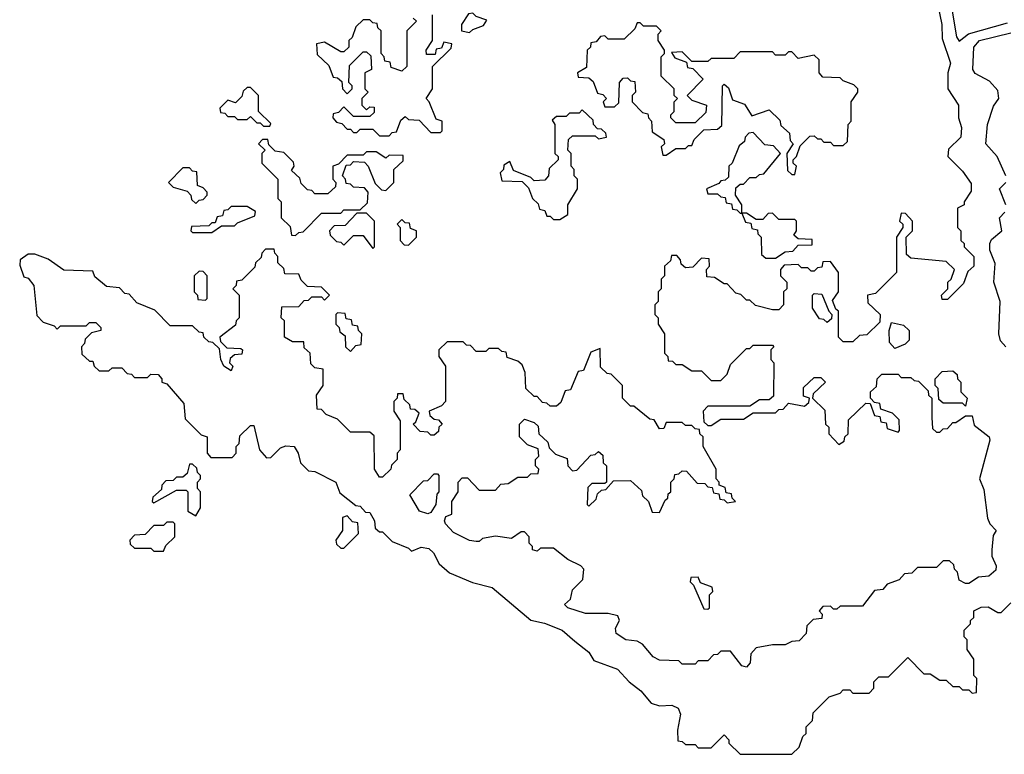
# Model space of a CAD drawing. Extents: x 2889633 to 3052318, y 540750 to 918690.
# Tile 313 of 656: x 2905638 to 2908695, y 777140 to 779420. Entities that reach past the tile are written whole.
import ezdxf

# ---------------------------------------------------------------- set-up
doc = ezdxf.new("R2010")
doc.units = 0

msp = doc.modelspace()

# ---------------------------------------------------------------- linework, layer by layer
at = {"layer": '0CON02XD'}
for points in [[(2908488.8, 779465), (2908501.2, 779405), (2908501.7, 779361.7), (2908527.5, 779285), (2908520, 779255), (2908520, 779205), (2908552.5, 779155), (2908552.5, 779115), (2908562.5, 779085), (2908560, 779055), (2908521.7, 779018.3), (2908520, 778995), (2908565, 778950), (2908591.7, 778911.7), (2908591.7, 778888.3), (2908570, 778855), (2908570, 778845), (2908550, 778835), (2908550, 778775), (2908560, 778765), (2908560, 778735), (2908570, 778725), (2908570, 778715), (2908600, 778685), (2908600, 778655), (2908581.7, 778638.3), (2908568.3, 778601.7), (2908518.3, 778551.7), (2908501.7, 778551.7), (2908500, 778565), (2908520, 778585), (2908520, 778605), (2908530, 778615), (2908540, 778645), (2908515, 778670), (2908405, 778680), (2908391.7, 778691.7), (2908390, 778745), (2908410, 778765), (2908410, 778795), (2908388.3, 778818.3), (2908375, 778820), (2908370, 778795), (2908380, 778785), (2908380, 778775), (2908360, 778745), (2908360, 778635), (2908295, 778570), (2908270, 778565), (2908271.7, 778541.7), (2908310, 778505), (2908308.3, 778481.7), (2908268.3, 778441.7), (2908245, 778440), (2908225, 778420), (2908195, 778420), (2908180, 778435), (2908180, 778515), (2908171.7, 778521.7), (2908161.7, 778548.3), (2908180, 778575), (2908180, 778635), (2908155, 778670), (2908131.7, 778668.3), (2908128.3, 778651.7), (2908115, 778650), (2908105, 778640), (2908095, 778640), (2908085, 778650), (2908065, 778650), (2908055, 778660), (2908011.7, 778658.3), (2908000, 778645), (2908000, 778625), (2908020, 778605), (2908020, 778585), (2908010, 778575), (2908010, 778535), (2907995, 778520), (2907975, 778520), (2907923, 778533), (2907905, 778550), (2907895, 778550), (2907877, 778567), (2907861.7, 778571.7), (2907835, 778600), (2907825, 778600), (2907795, 778620), (2907771.7, 778621.7), (2907770, 778645), (2907780, 778655), (2907778.3, 778678.3), (2907755, 778680), (2907728.3, 778651.7), (2907705, 778650), (2907691.7, 778661.7), (2907690, 778675), (2907678.3, 778688.3), (2907661.7, 778688.3), (2907658.3, 778671.7), (2907640, 778655), (2907640, 778625), (2907630, 778615), (2907630, 778585), (2907620, 778575), (2907620, 778545), (2907610, 778535), (2907610, 778505), (2907620, 778495), (2907620, 778475), (2907640, 778445), (2907640, 778385), (2907650, 778375), (2907651.7, 778361.7), (2907665, 778360), (2907675, 778350), (2907695, 778350), (2907725, 778330), (2907755, 778330), (2907785, 778300), (2907815, 778300), (2907835, 778320), (2907845, 778350), (2907895, 778400), (2907905, 778400), (2907915, 778410), (2907975, 778410), (2907980, 778405), (2907970, 778395), (2907970, 778365), (2907980, 778355), (2907978.3, 778251.7), (2907965, 778240), (2907935, 778240), (2907905, 778220), (2907775, 778220), (2907760, 778205), (2907761.7, 778171.7), (2907775, 778160), (2907785, 778160), (2907815, 778180), (2907885, 778180), (2907915, 778200), (2907985, 778200), (2907995, 778210), (2908008.3, 778211.7), (2908025, 778230), (2908075, 778220), (2908088.3, 778231.7), (2908090, 778245), (2908071.7, 778251.7), (2908071.7, 778278.3), (2908105, 778310), (2908125, 778310), (2908140, 778295), (2908101.7, 778258.3), (2908100, 778245), (2908138.3, 778208.3), (2908140, 778165), (2908150, 778155), (2908150, 778135), (2908181.7, 778101.7), (2908198.3, 778111.7), (2908200, 778125), (2908210, 778135), (2908211.7, 778178.3), (2908265, 778230), (2908278.3, 778228.3), (2908291.7, 778191.7), (2908308.3, 778188.3), (2908311.7, 778171.7), (2908328.3, 778168.3), (2908331.7, 778151.7), (2908365, 778140), (2908370, 778145), (2908368.3, 778178.3), (2908348.3, 778198.3), (2908311.7, 778211.7), (2908308.3, 778228.3), (2908291.7, 778231.7), (2908280, 778245), (2908280, 778265), (2908298.3, 778281.7), (2908300, 778305), (2908315, 778320), (2908365, 778320), (2908375, 778310), (2908405, 778310), (2908415, 778300), (2908428.3, 778298.3), (2908458.3, 778268.3), (2908460, 778255), (2908470, 778245), (2908470, 778185)], [(2906860, 779425), (2906870, 779415), (2906840, 779385), (2906840, 779275), (2906825, 779260), (2906791.7, 779271.7), (2906788.3, 779288.3), (2906771.7, 779291.7), (2906770, 779305), (2906760, 779315), (2906760, 779385), (2906750, 779395), (2906748.3, 779408.3), (2906735, 779410), (2906725, 779420), (2906705, 779420), (2906681.7, 779398.3), (2906670, 779365), (2906660, 779355), (2906660, 779335), (2906645, 779320), (2906635, 779320), (2906585, 779350), (2906560, 779345), (2906561.7, 779311.7), (2906598.3, 779278.3), (2906611.7, 779241.7), (2906625, 779240), (2906638.3, 779228.3), (2906640, 779205), (2906655, 779190), (2906670, 779205), (2906670, 779215), (2906660, 779225), (2906661.7, 779278.3), (2906705, 779320), (2906715, 779320), (2906728.3, 779308.3), (2906730, 779265), (2906710, 779255), (2906710, 779205), (2906720, 779195), (2906700, 779175), (2906700, 779155), (2906715, 779140), (2906725, 779150), (2906738.3, 779148.3), (2906738.3, 779131.7), (2906725, 779120), (2906675, 779120), (2906645, 779150), (2906628.3, 779131.7), (2906611.7, 779128.3), (2906610, 779115), (2906621.7, 779101.7), (2906638.3, 779098.3), (2906655, 779080), (2906665, 779080), (2906675, 779070), (2906685, 779070), (2906695, 779080), (2906735, 779080), (2906755, 779060), (2906785, 779060)], [(2906785, 779060), (2906795, 779070), (2906808.3, 779071.7), (2906821.7, 779108.3), (2906835, 779120), (2906845, 779110), (2906878.3, 779108.3), (2906915, 779070), (2906945, 779070), (2906950, 779075), (2906950, 779105), (2906931.7, 779111.7), (2906910, 779165), (2906900, 779175), (2906920, 779205), (2906920, 779275), (2906978.3, 779331.7), (2906980, 779345), (2906955, 779350), (2906948.3, 779331.7), (2906931.7, 779328.3), (2906928.3, 779311.7), (2906901.7, 779311.7), (2906900, 779325), (2906920, 779355), (2906920, 779435)], [(2907035, 779380), (2907045, 779390), (2907078.3, 779401.7), (2907088.3, 779418.3), (2907055, 779430), (2907045, 779440), (2907031.7, 779438.3), (2907010, 779405), (2907010, 779385), (2907035, 779380)], [(2908533.6, 779446.4), (2908547, 779367), (2908555, 779353.3)], [(2908045, 778940), (2908050, 778965), (2908040, 778975), (2908040, 778985), (2908050, 778995), (2908061.7, 779028.3), (2908091.7, 779058.3), (2908105, 779060), (2908115, 779050), (2908125, 779050), (2908135, 779040), (2908155, 779040), (2908165, 779030), (2908195, 779030), (2908208.3, 779041.7), (2908210, 779095), (2908220, 779105), (2908220, 779165), (2908240, 779195), (2908240, 779205), (2908228.3, 779218.3), (2908195, 779230), (2908185, 779240), (2908131.7, 779241.7), (2908120, 779255), (2908120, 779295), (2908105, 779310), (2908055, 779300), (2908035, 779320), (2908025, 779320), (2908015, 779310), (2907985, 779310), (2907975, 779320), (2907875, 779320), (2907855, 779300), (2907785, 779300), (2907775, 779290), (2907725, 779290), (2907695, 779320), (2907661.7, 779318.3), (2907671.7, 779301.7), (2907708.3, 779288.3), (2907711.7, 779271.7), (2907728.3, 779268.3), (2907760, 779235), (2907710, 779185), (2907725, 779170), (2907770, 779155), (2907768.3, 779131.7), (2907735, 779100), (2907675, 779100), (2907660, 779115), (2907660, 779125), (2907670, 779135), (2907670, 779165), (2907680, 779175), (2907670, 779185), (2907670, 779205), (2907630, 779245), (2907630, 779305), (2907640, 779315), (2907640, 779325), (2907620, 779355), (2907620, 779375), (2907630, 779385), (2907615, 779400), (2907575, 779400), (2907565, 779410), (2907555, 779410), (2907548.3, 779391.7), (2907515, 779360), (2907465, 779360), (2907455, 779370), (2907441.7, 779368.3), (2907428.3, 779351.7), (2907411.7, 779348.3), (2907410, 779335), (2907400, 779325), (2907398.3, 779271.7), (2907370, 779255), (2907371.7, 779241.7), (2907405, 779240), (2907418.3, 779228.3), (2907431.7, 779191.7), (2907448.3, 779188.3), (2907460, 779175), (2907450, 779165), (2907455, 779150), (2907485, 779150), (2907498.3, 779161.7), (2907500, 779225), (2907511.7, 779238.3), (2907525, 779240), (2907535, 779230), (2907548.3, 779228.3), (2907550, 779195), (2907540, 779185), (2907540, 779165), (2907571.7, 779131.7), (2907588.3, 779128.3), (2907590, 779115), (2907600, 779105), (2907601.7, 779071.7), (2907638.3, 779048.3), (2907640, 779035), (2907630, 779025), (2907635, 779000), (2907645, 779000), (2907675, 779020), (2907705, 779020), (2907715, 779030), (2907725, 779030), (2907731.7, 779048.3), (2907761.7, 779078.3), (2907805, 779080), (2907818.3, 779091.7), (2907820, 779215), (2907825, 779220), (2907838.3, 779208.3), (2907851.7, 779171.7), (2907888.3, 779158.3), (2907911.7, 779121.7), (2907965, 779140), (2907998.3, 779108.3), (2908001.7, 779091.7), (2908028.3, 779068.3), (2908030, 779045), (2908040, 779035), (2908020, 779005), (2908021.7, 778951.7), (2908035, 778940), (2908045, 778940)], [(2908555, 779353.3), (2908584.2, 779375.8), (2908705, 779410)], [(2908700, 778935), (2908672.5, 778995), (2908637.5, 779035), (2908642.5, 779095), (2908661.7, 779151.7), (2908677.5, 779175), (2908675, 779200), (2908649.3, 779229.3), (2908605, 779252.5), (2908597.5, 779265), (2908600, 779335), (2908617.5, 779355), (2908715, 779379.2)], [(2906415, 779090), (2906418.3, 779098.3), (2906380, 779135), (2906380, 779185), (2906355, 779210), (2906345, 779210), (2906331.7, 779198.3), (2906328.3, 779181.7), (2906308.3, 779161.7), (2906285, 779170), (2906260, 779145), (2906261.7, 779131.7), (2906275, 779130), (2906285, 779120), (2906305, 779120), (2906315, 779110), (2906345, 779110), (2906355, 779120), (2906375, 779100), (2906385, 779100), (2906395, 779090), (2906415, 779090)], [(2907315, 778800), (2907340, 778815), (2907340, 778845), (2907370, 778895), (2907370, 778925), (2907360, 778935), (2907360, 778955), (2907350, 778965), (2907350, 779005), (2907340, 779015), (2907341.7, 779048.3), (2907355, 779060), (2907425, 779060), (2907435, 779050), (2907460, 779055), (2907458.3, 779068.3), (2907445, 779080), (2907431.7, 779081.7), (2907420, 779095), (2907418.3, 779108.3), (2907385, 779140), (2907375, 779130), (2907345, 779130), (2907335, 779120), (2907305, 779120), (2907291.7, 779108.3), (2907300, 779095), (2907300, 779005), (2907310, 778995), (2907310, 778985), (2907281.7, 778958.3), (2907280, 778935), (2907268.3, 778921.7), (2907235, 778920), (2907225, 778930), (2907171.7, 778951.7), (2907160, 778980), (2907141.7, 778968.3), (2907140, 778955), (2907130, 778945), (2907135, 778920), (2907198.3, 778918.3), (2907218.3, 778898.3), (2907230, 778865), (2907248.3, 778848.3), (2907251.7, 778831.7), (2907268.3, 778828.3), (2907275, 778810), (2907285, 778810), (2907295, 778800), (2907315, 778800)], [(2907880, 778820), (2907880, 778845), (2907860, 778875), (2907861.7, 778898.3), (2907875, 778910), (2907885, 778910), (2907905, 778930), (2907925, 778930), (2907935, 778940), (2907948.3, 778941.7), (2908000, 779005), (2907978.3, 779028.3), (2907951.7, 779031.7), (2907915, 779070), (2907901.7, 779068.3), (2907890, 779055), (2907888.3, 779041.7), (2907871.7, 779028.3), (2907850, 778975), (2907840, 778965), (2907838.3, 778931.7), (2907828.3, 778921.7), (2907815, 778920), (2907808.3, 778911.7), (2907770, 778895), (2907775, 778880), (2907805, 778880), (2907815, 778870), (2907828.3, 778868.3), (2907831.7, 778851.7), (2907848.3, 778848.3), (2907851.7, 778831.7), (2907865, 778830), (2907875, 778820), (2907880, 778820)], [(2906495, 778750), (2906505, 778760), (2906518.3, 778761.7), (2906575, 778820), (2906635, 778820), (2906645, 778830), (2906695, 778830), (2906718.3, 778851.7), (2906720, 778885), (2906708.3, 778898.3), (2906675, 778900), (2906665, 778910), (2906651.7, 778911.7), (2906650, 778925), (2906640, 778935), (2906651.7, 778968.3), (2906665, 778970), (2906675, 778980), (2906708.3, 778978.3), (2906720, 778965), (2906741.7, 778911.7), (2906761.7, 778891.7), (2906775, 778890), (2906800, 778915), (2906800, 778955), (2906828.3, 778981.7), (2906828.3, 778998.3), (2906785, 779000), (2906775, 778990), (2906745, 779010), (2906715, 779010), (2906705, 779000), (2906655, 779000), (2906628.3, 778971.7), (2906610, 778965), (2906610, 778925), (2906620, 778915), (2906618.3, 778901.7), (2906595, 778880), (2906555, 778880), (2906545, 778890), (2906531.7, 778891.7), (2906511.7, 778911.7), (2906508.3, 778928.3), (2906481.7, 778951.7), (2906490, 778965), (2906488.3, 778978.3), (2906458.3, 779008.3), (2906431.7, 779011.7), (2906411.7, 779031.7), (2906408.3, 779048.3), (2906391.7, 779048.3), (2906380, 779035), (2906400, 779015), (2906390, 779005), (2906390, 778975), (2906440, 778925), (2906440, 778865), (2906450, 778855), (2906450, 778805), (2906478.3, 778778.3), (2906481.7, 778751.7), (2906495, 778750)], [(2906185, 778850), (2906195, 778860), (2906208.3, 778861.7), (2906220, 778875), (2906220, 778885), (2906208.3, 778898.3), (2906190, 778905), (2906188.3, 778948.3), (2906175, 778950), (2906165, 778960), (2906145, 778960), (2906100, 778915), (2906115, 778900), (2906158.3, 778888.3), (2906170, 778875), (2906171.7, 778861.7), (2906185, 778850)], [(2908700, 778845), (2908680, 778895), (2908700, 778915)], [(2906235, 778760), (2906265, 778780), (2906305, 778780), (2906315, 778790), (2906368.3, 778811.7), (2906370, 778825), (2906345, 778840), (2906295, 778840), (2906285, 778830), (2906271.7, 778828.3), (2906268.3, 778811.7), (2906251.7, 778808.3), (2906245, 778790), (2906235, 778790), (2906225, 778780), (2906171.7, 778778.3), (2906170, 778765), (2906175, 778760), (2906235, 778760)], [(2906735, 778710), (2906740, 778715), (2906740, 778795), (2906715, 778820), (2906685, 778820), (2906648.3, 778781.7), (2906615, 778780), (2906600, 778765), (2906601.7, 778751.7), (2906621.7, 778731.7), (2906635, 778730), (2906645, 778720), (2906675, 778750), (2906705, 778750), (2906735, 778710)], [(2907985, 778680), (2908015, 778700), (2908038.3, 778701.7), (2908055, 778720), (2908098.3, 778721.7), (2908098.3, 778738.3), (2908055, 778740), (2908041.7, 778751.7), (2908050, 778765), (2908050, 778795), (2908045, 778800), (2907995, 778800), (2907975, 778820), (2907961.7, 778818.3), (2907945, 778800), (2907925, 778800), (2907895, 778820), (2907880, 778820), (2907891.7, 778791.7), (2907908.3, 778788.3), (2907911.7, 778771.7), (2907928.3, 778768.3), (2907930, 778755), (2907940, 778745), (2907941.7, 778691.7), (2907955, 778680), (2907985, 778680)], [(2908700, 778405), (2908683, 778423), (2908677.5, 778445), (2908682.5, 778545), (2908662.5, 778605), (2908666.4, 778663.6), (2908650, 778705), (2908650, 778725), (2908655, 778737.5), (2908687.5, 778765), (2908680, 778805), (2908697, 778823)], [(2906845, 778720), (2906870, 778745), (2906870, 778765), (2906851.7, 778771.7), (2906848.3, 778788.3), (2906835, 778790), (2906825, 778800), (2906810, 778785), (2906820, 778775), (2906820, 778735), (2906831.7, 778721.7), (2906845, 778720)], [(2908470, 778185), (2908471.7, 778151.7), (2908485, 778140), (2908495, 778140), (2908505, 778150), (2908518.3, 778151.7), (2908535, 778170), (2908545, 778170), (2908575, 778190), (2908595, 778190), (2908601.7, 778161.7), (2908647.5, 778125), (2908650, 778115), (2908617.5, 777995), (2908631.7, 777961.7), (2908643, 777873), (2908650, 777855), (2908670, 777835), (2908660.7, 777819.3), (2908656, 777775), (2908656.7, 777755), (2908670, 777725), (2908668.3, 777711.7), (2908647, 777693), (2908615, 777690), (2908585, 777670), (2908575, 777670), (2908555, 777680), (2908550, 777705), (2908540, 777715), (2908538.3, 777728.3), (2908525, 777740), (2908505, 777740), (2908485, 777720), (2908425, 777720), (2908408.3, 777701.7), (2908385, 777700), (2908368.3, 777681.7), (2908331.7, 777668.3), (2908318.3, 777651.7), (2908291.7, 777648.3), (2908255, 777600), (2908185, 777600), (2908175, 777590), (2908165, 777590), (2908155, 777600), (2908131.7, 777598.3), (2908120, 777585), (2908130, 777575), (2908128.3, 777561.7), (2908101.7, 777558.3), (2908081.7, 777538.3), (2908080, 777515), (2908058.3, 777491.7), (2908035, 777490), (2908015, 777480), (2907975, 777480), (2907925, 777470), (2907908.3, 777451.7), (2907906.4, 777423.6), (2907895, 777410), (2907880, 777415), (2907845, 777460), (2907815, 777460), (2907805, 777450), (2907791.7, 777448.3), (2907775, 777430), (2907745, 777430), (2907735, 777420), (2907695, 777420), (2907685, 777430), (2907625, 777432.5), (2907605, 777442.5), (2907572.3, 777482.3), (2907555, 777491.2), (2907520, 777495), (2907490, 777515), (2907488.3, 777531.7), (2907500, 777555), (2907495, 777570), (2907465, 777577.5), (2907395, 777577.5), (2907340, 777595), (2907330, 777605), (2907348.3, 777621.7), (2907355, 777650), (2907387, 777683), (2907390, 777715), (2907380, 777725), (2907340, 777745), (2907295, 777780), (2907255, 777780), (2907245, 777770), (2907230, 777775), (2907230, 777785), (2907220, 777795), (2907220, 777815), (2907205, 777830), (2907195, 777830), (2907165, 777810), (2907115, 777817.5), (2907075, 777810), (2907065, 777800), (2907055, 777800), (2907035, 777803.3), (2906985, 777828.8), (2906960, 777855), (2906957.5, 777865), (2906961.7, 777878.3), (2906980, 777885), (2906980, 777925), (2907000, 777955), (2907000, 777985), (2907011.7, 777998.3), (2907028.3, 777998.3), (2907065, 777960), (2907115, 777960), (2907131.7, 777978.3), (2907155, 777980), (2907185, 778000), (2907215, 778000), (2907225, 778010), (2907248.3, 778011.7), (2907250, 778025), (2907240, 778035), (2907240, 778055), (2907250, 778065), (2907248.3, 778088.3), (2907215, 778100), (2907190, 778125), (2907190, 778165), (2907205, 778180), (2907235, 778170), (2907248.3, 778158.3), (2907250, 778135), (2907278.3, 778108.3), (2907281.7, 778091.7), (2907301.7, 778071.7), (2907338.3, 778058.3), (2907340, 778035), (2907355, 778020), (2907368.3, 778021.7), (2907411.7, 778068.3), (2907425, 778070), (2907435, 778080), (2907448.3, 778068.3), (2907450, 778045), (2907460, 778035), (2907460, 777985), (2907455, 777980), (2907415, 777980), (2907401.7, 777968.3), (2907400, 777915), (2907405, 777910), (2907428.3, 777931.7), (2907431.7, 777948.3), (2907445, 777960), (2907458.3, 777961.7), (2907481.7, 777988.3), (2907535, 777990), (2907568.3, 777958.3), (2907571.7, 777941.7), (2907590, 777925), (2907601.7, 777891.7), (2907625, 777890), (2907641.7, 777928.3), (2907650, 777935), (2907651.7, 777948.3), (2907660, 777955), (2907660, 777985), (2907670, 777995), (2907671.7, 778008.3), (2907685, 778010), (2907695, 778020), (2907708.3, 778018.3), (2907741.7, 777981.7), (2907765, 777980), (2907775, 777970), (2907788.3, 777968.3), (2907791.7, 777951.7), (2907808.3, 777948.3), (2907811.7, 777931.7), (2907825, 777930), (2907835, 777920), (2907860, 777925), (2907850, 777935), (2907848.3, 777948.3), (2907831.7, 777951.7), (2907828.3, 777968.3), (2907810, 777975), (2907810, 777985), (2907800, 777995), (2907800, 778025), (2907760, 778095), (2907760, 778125), (2907750, 778135), (2907748.3, 778148.3), (2907735, 778150), (2907725, 778160), (2907705, 778160), (2907695, 778170), (2907645, 778170), (2907638.3, 778151.7), (2907625, 778150), (2907608.3, 778178.3), (2907595, 778180), (2907545, 778220), (2907535, 778220), (2907510, 778245), (2907510, 778285), (2907475, 778320), (2907461.7, 778321.7), (2907441.7, 778341.7), (2907440, 778400), (2907411.7, 778388.3), (2907388.3, 778331.7), (2907371.7, 778328.3), (2907348.3, 778271.7), (2907331.7, 778268.3), (2907318.3, 778231.7), (2907305, 778220), (2907285, 778220), (2907275, 778230), (2907261.7, 778231.7), (2907245, 778250), (2907235, 778250), (2907210, 778275), (2907207.5, 778325), (2907198.3, 778348.3), (2907185, 778360), (2907151.7, 778371.7), (2907148.3, 778388.3), (2907135, 778390), (2907125, 778400), (2907095, 778400), (2907085, 778390), (2907055, 778390), (2907038.3, 778408.3), (2907025, 778410), (2907015, 778420), (2906965, 778420), (2906940, 778395), (2906940, 778375), (2906960, 778345), (2906960, 778235), (2906948.3, 778221.7), (2906910, 778205), (2906911.7, 778191.7), (2906925, 778180), (2906938.3, 778178.3), (2906950, 778165), (2906940, 778155), (2906938.3, 778141.7), (2906925, 778130), (2906915, 778130), (2906905, 778140), (2906881.7, 778141.7), (2906860, 778165), (2906868.3, 778171.7), (2906878.3, 778198.3), (2906865, 778210), (2906851.7, 778211.7), (2906850, 778225), (2906831.7, 778241.7), (2906828.3, 778258.3), (2906811.7, 778258.3), (2906810, 778245), (2906800, 778235), (2906800, 778205), (2906820, 778175), (2906820, 778085), (2906810, 778075), (2906810, 778055), (2906793, 778037), (2906790, 778025), (2906765, 778000), (2906755, 778000), (2906740, 778025), (2906738.3, 778128.3), (2906725, 778140), (2906665, 778140), (2906625, 778180), (2906590, 778195), (2906575, 778210), (2906561.7, 778211.7), (2906560, 778255), (2906580, 778285), (2906580, 778335), (2906555, 778340), (2906541.7, 778351.7), (2906540, 778385), (2906521.7, 778401.7), (2906520, 778420), (2906485, 778420), (2906460, 778435), (2906460, 778485), (2906450, 778495), (2906451.7, 778528.3), (2906505, 778530), (2906521.7, 778548.3), (2906535, 778550), (2906545, 778560), (2906575, 778560), (2906585, 778550), (2906600, 778565), (2906575, 778590), (2906531.7, 778591.7), (2906511.7, 778611.7), (2906505, 778630), (2906461.7, 778631.7), (2906458.3, 778648.3), (2906440, 778665), (2906440, 778685), (2906430, 778695), (2906428.3, 778708.3), (2906401.7, 778708.3), (2906390, 778695), (2906388.3, 778681.7), (2906370, 778665), (2906368.3, 778651.7), (2906328.3, 778611.7), (2906311.7, 778608.3), (2906310, 778595), (2906300, 778585), (2906320, 778565), (2906320, 778495), (2906310, 778485), (2906308.3, 778471.7), (2906260, 778435), (2906261.7, 778421.7), (2906281.7, 778401.7), (2906325, 778400), (2906330, 778395), (2906328.3, 778381.7), (2906305, 778380), (2906291.7, 778368.3), (2906290, 778355), (2906300, 778345), (2906295, 778330), (2906272.5, 778345), (2906262.5, 778365), (2906258.3, 778398.3), (2906238.3, 778418.3), (2906225, 778420), (2906210, 778435), (2906208.3, 778448.3), (2906195, 778450), (2906175, 778470), (2906105, 778470), (2906058.3, 778518.3), (2906001.7, 778541.7), (2905978.3, 778568.3), (2905965, 778570), (2905948.3, 778588.3), (2905908.3, 778591.7), (2905871.7, 778621.7), (2905865, 778640), (2905775, 778642.5), (2905727, 778677), (2905685, 778692.5), (2905665, 778692.5), (2905640, 778675), (2905638.3, 778658.3), (2905651.7, 778621.7), (2905665, 778617.5), (2905682.5, 778595), (2905691.7, 778501.7), (2905711.7, 778481.7), (2905745, 778470), (2905755, 778460), (2905765, 778470), (2905845, 778470), (2905855, 778480), (2905875, 778480), (2905890, 778465), (2905890, 778455), (2905861.7, 778448.3), (2905841.7, 778428.3), (2905840, 778415), (2905830, 778405), (2905831.7, 778381.7), (2905855, 778360), (2905865, 778360), (2905870, 778345), (2905885, 778330), (2905915, 778330), (2905925, 778340), (2905955, 778340), (2905971.7, 778321.7), (2905985, 778320), (2905995, 778310), (2906035, 778310), (2906045, 778320), (2906068.3, 778318.3), (2906080, 778305), (2906080, 778295), (2906095, 778290), (2906148.3, 778228.3), (2906151.7, 778181.7), (2906201.7, 778131.7), (2906220, 778125), (2906220, 778075), (2906231.7, 778061.7), (2906298.3, 778061.7), (2906310, 778075), (2906310, 778095), (2906320, 778105), (2906321.7, 778128.3), (2906355, 778160), (2906365, 778160), (2906382.5, 778085), (2906405, 778060), (2906418.3, 778061.7), (2906448.3, 778091.7), (2906465, 778097.5), (2906490, 778095), (2906502.5, 778075), (2906510, 778045), (2906535, 778020), (2906555, 778017.5), (2906620, 777985), (2906631.7, 777951.7), (2906681.7, 777911.7), (2906695, 777910), (2906711.7, 777891.7), (2906725, 777890), (2906740, 777865), (2906741.7, 777841.7), (2906755, 777830), (2906765, 777830), (2906795, 777800), (2906845, 777780), (2906855, 777770), (2906885, 777782.5), (2906908.3, 777778.3), (2906922.5, 777765), (2906940.7, 777730.7), (2906973, 777703), (2907043.6, 777673.6), (2907105, 777657.5), (2907225, 777556.2), (2907267.3, 777547.3), (2907322.5, 777525), (2907361.4, 777491.4), (2907405, 777456.7), (2907421.2, 777431.2), (2907494.1, 777404.1), (2907530, 777365), (2907567, 777337), (2907599.2, 777299.2), (2907625, 777290), (2907663, 777293), (2907683, 777283), (2907690, 777265), (2907680, 777215), (2907681.7, 777181.7), (2907695, 777180), (2907705, 777170), (2907735, 777170), (2907745, 777160), (2907785, 777160), (2907825, 777200), (2907840, 777185), (2907840, 777175), (2907875, 777140), (2908035, 777140)], [(2906215, 778550), (2906220, 778555), (2906220, 778625), (2906208.3, 778638.3), (2906195, 778640), (2906180, 778625), (2906180, 778575), (2906190, 778565), (2906191.7, 778551.7), (2906215, 778550)], [(2908145, 778480), (2908135, 778490), (2908121.7, 778491.7), (2908100, 778525), (2908100, 778565), (2908105, 778570), (2908128.3, 778568.3), (2908150, 778515), (2908160, 778505), (2908158.3, 778491.7), (2908145, 778480)], [(2906665, 778390), (2906681.7, 778408.3), (2906698.3, 778411.7), (2906700, 778445), (2906690, 778455), (2906688.3, 778468.3), (2906671.7, 778471.7), (2906668.3, 778488.3), (2906651.7, 778491.7), (2906648.3, 778508.3), (2906625, 778510), (2906620, 778505), (2906620, 778475), (2906630, 778465), (2906631.7, 778451.7), (2906648.3, 778438.3), (2906650, 778405), (2906665, 778390)], [(2908355, 778400), (2908338.3, 778418.3), (2908337.5, 778455), (2908345, 778480), (2908381.7, 778471.7), (2908400, 778455), (2908400, 778425), (2908387, 778413), (2908355, 778400)], [(2908575, 778220), (2908565, 778230), (2908505, 778230), (2908491.7, 778241.7), (2908490, 778275), (2908480, 778285), (2908480, 778305), (2908501.7, 778328.3), (2908535, 778330), (2908548.3, 778318.3), (2908550, 778305), (2908560, 778295), (2908560, 778265), (2908580, 778245), (2908575, 778220)], [(2906185, 777880), (2906200, 777905), (2906200, 777955), (2906190, 777965), (2906190, 777985), (2906200, 777995), (2906200, 778005), (2906190, 778015), (2906188.3, 778028.3), (2906175, 778040), (2906165, 778040), (2906158.3, 778011.7), (2906145, 778000), (2906125, 778000), (2906115, 777990), (2906091.7, 777988.3), (2906080, 777975), (2906078.3, 777961.7), (2906051.7, 777938.3), (2906050, 777925), (2906055, 777920), (2906125, 777960), (2906155, 777960), (2906160, 777955), (2906160, 777895), (2906185, 777880)], [(2906905, 777886.7), (2906880, 777895), (2906850, 777945), (2906891.7, 777988.3), (2906905, 777990), (2906925, 778010), (2906935, 778010), (2906940, 778005), (2906940, 777955), (2906933, 777947), (2906930, 777915), (2906915, 777890), (2906905, 777886.7)], [(2906645, 777780), (2906690, 777825), (2906688.3, 777858.3), (2906671.7, 777861.7), (2906655, 777880), (2906640, 777875), (2906640, 777835), (2906620, 777805), (2906621.7, 777791.7), (2906635, 777780), (2906645, 777780)], [(2906085, 777770), (2906091.7, 777788.3), (2906120, 777815), (2906120, 777855), (2906115, 777860), (2906095, 777860), (2906085, 777850), (2906055, 777850), (2906028.3, 777821.7), (2905995, 777820), (2905980, 777805), (2905981.7, 777791.7), (2905995, 777780), (2906045, 777780), (2906055, 777770), (2906085, 777770)], [(2907775, 777590), (2907780, 777595), (2907780, 777635), (2907790, 777645), (2907788.3, 777658.3), (2907751.7, 777671.7), (2907745, 777690), (2907721.7, 777688.3), (2907720, 777675), (2907730, 777665), (2907761.7, 777591.7), (2907775, 777590)], [(2908035, 777140), (2908058.3, 777161.7), (2908070, 777195), (2908080, 777205), (2908080, 777225), (2908100, 777245), (2908101.7, 777268.3), (2908151.7, 777318.3), (2908185, 777330), (2908195, 777340), (2908215, 777340), (2908225, 777330), (2908275, 777330), (2908290, 777345), (2908290, 777365), (2908305, 777380), (2908335, 777380), (2908395, 777440), (2908445, 777390), (2908465, 777390), (2908495, 777370), (2908515, 777370), (2908535, 777350), (2908555, 777350), (2908565, 777340), (2908585, 777340), (2908595, 777330), (2908608.3, 777331.7), (2908610, 777375), (2908600, 777385), (2908600, 777435), (2908580, 777465), (2908580, 777495), (2908570, 777505), (2908570, 777525), (2908590, 777545), (2908590, 777555), (2908600, 777565), (2908600, 777585), (2908623, 777597), (2908645, 777597.5), (2908675, 777580), (2908685, 777580), (2908715, 777610)]]:
    msp.add_lwpolyline(points, dxfattribs=at)

doc.saveas('drawing.dxf')
